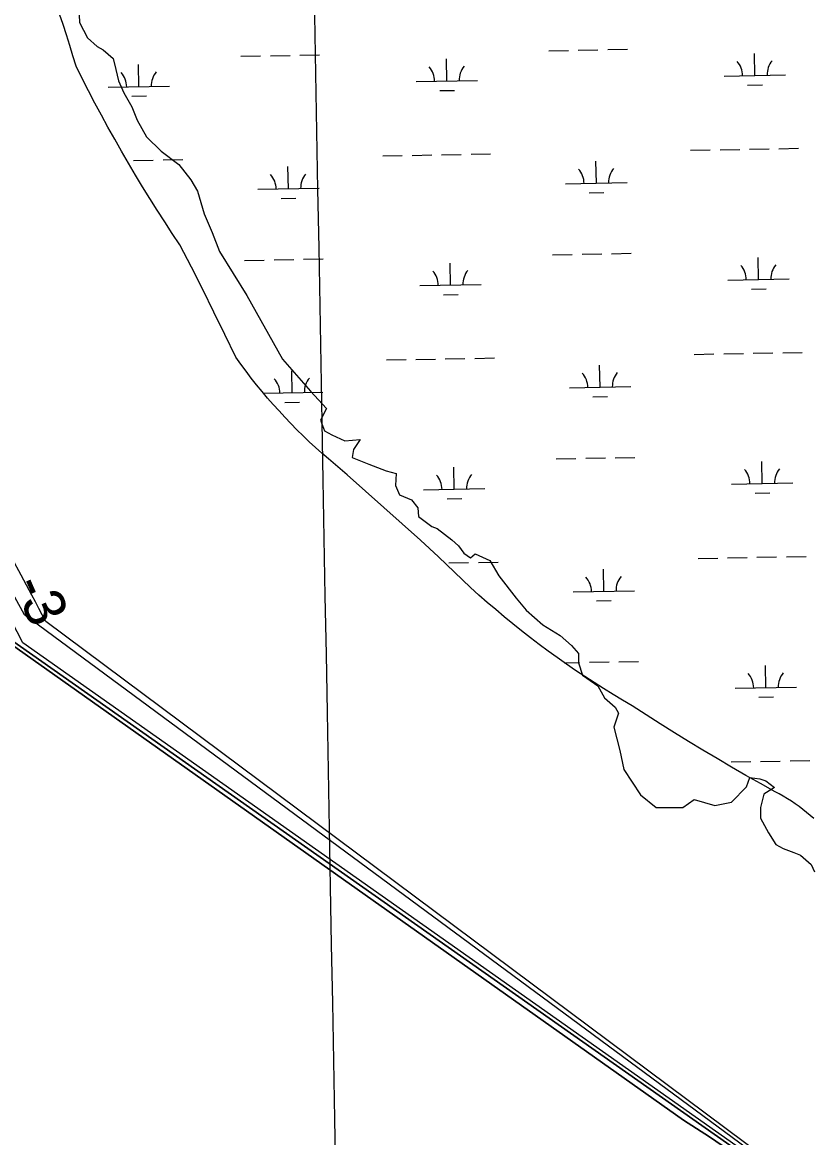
# Model space of a CAD drawing. Extents: x 3925854 to 3964121, y 224593 to 250589.
# Drawn here: x 3945281 to 3946571, y 246097 to 247915 of the extents above; entities that cross this region are included whole.
import ezdxf

# ---------------------------------------------------------------- set-up
doc = ezdxf.new("R2010")
doc.units = 0
for name, color, linetype in [('V-GRID-MAJR', 7, 'Continuous'), ('V-RIVR-EDGE', 7, 'Continuous'), ('V-RIVR-RANG', 7, 'Continuous'), ('V-TOPO-DPTH', 7, 'Continuous'), ('V-TOPO-MINR', 7, 'Continuous'), ('V-WETL-SWMP', 7, 'Continuous')]:
    doc.layers.add(name, color=color, linetype=linetype)

msp = doc.modelspace()

# ---------------------------------------------------------------- linework, layer by layer
at = {"layer": 'V-GRID-MAJR'}
msp.add_spline([(3946078.266, 230317.988), (3945968.142, 236374.431), (3945857.954, 242434.345), (3945747.767, 248494.247), (3945747.704, 248497.728)], degree=3, dxfattribs=at)
at = {"layer": 'V-RIVR-EDGE'}
msp.add_lwpolyline([(3945373.7, 247939.549), (3945374.791, 247914.457), (3945387.883, 247889.365), (3945403.156, 247875.183), (3945412.974, 247869.728), (3945429.339, 247855.546), (3945433.702, 247838.091), (3945438.066, 247819.545), (3945446.794, 247799.908), (3945459.885, 247776.998), (3945468.613, 247755.179), (3945483.886, 247727.905), (3945507.887, 247704.995), (3945536.251, 247683.177), (3945555.888, 247658.085), (3945566.798, 247639.539), (3945577.707, 247602.447), (3945590.798, 247571.9), (3945602.799, 247541.354), (3945647.528, 247469.351), (3945705.348, 247365.712), (3945751.167, 247313.346), (3945777.35, 247284.982), (3945767.532, 247266.436), (3945774.077, 247248.98), (3945786.078, 247242.435), (3945806.806, 247232.616), (3945831.897, 247234.798), (3945820.988, 247218.434), (3945818.806, 247205.343), (3945846.08, 247194.433), (3945874.444, 247183.524), (3945890.808, 247179.16), (3945889.717, 247159.523), (3945896.263, 247144.25), (3945915.9, 247136.613), (3945925.719, 247123.522), (3945926.81, 247109.339), (3945948.628, 247092.975), (3945957.356, 247089.702), (3945981.357, 247071.156), (3945992.266, 247061.338), (3946000.994, 247049.337), (3946011.903, 247041.701), (3946019.54, 247048.246), (3946043.541, 247037.337), (3946057.723, 247012.245), (3946086.088, 246976.244), (3946102.452, 246956.607), (3946129.725, 246932.606), (3946158.09, 246915.151), (3946176.636, 246898.787), (3946187.545, 246885.696), (3946187.545, 246870.422), (3946194.091, 246850.785), (3946219.183, 246833.33), (3946230.092, 246813.693), (3946247.547, 246798.42), (3946253.002, 246788.602), (3946245.366, 246765.692), (3946255.184, 246727.509), (3946261.73, 246696.962), (3946289.003, 246655.506), (3946314.095, 246634.778), (3946357.733, 246634.778), (3946376.279, 246647.87), (3946410.098, 246638.051), (3946437.372, 246643.506), (3946461.373, 246668.598), (3946466.827, 246683.871), (3946483.192, 246681.689), (3946493.01, 246678.416), (3946507.192, 246667.507), (3946489.737, 246656.597), (3946484.282, 246634.778), (3946484.282, 246617.323), (3946497.374, 246593.322), (3946509.374, 246574.776), (3946521.375, 246568.231), (3946538.83, 246561.685), (3946549.739, 246557.321), (3946567.194, 246542.048), (3946572.649, 246530.048)], dxfattribs=at)
at = {"layer": 'V-TOPO-DPTH'}
for points in [[(3946923.623, 244963.143), (3946560.343, 245978.122), (3946553.828, 245994.71), (3946545.444, 246010.023), (3946534.255, 246023.426), (3946521.198, 246035.554), (3945284.755, 246949.08), (3945269.433, 246977.604), (3945253.955, 247006.045), (3945120.531, 247248.848), (3945076.942, 247328.571), (3945033.58, 247408.416), (3944990.556, 247488.445), (3944947.759, 247568.596), (3944895.667, 247666.653), (3944879.53, 247698.078), (3944863.983, 247729.781), (3944849.322, 247761.905), (3944835.253, 247794.308), (3944731.837, 248041.838)], [(3944667.772, 247985.405), (3944702.531, 247913.312), (3944737.88, 247841.5), (3944795.146, 247726.939), (3944802.477, 247712.712), (3944810.036, 247698.611), (3944817.939, 247684.699), (3944826.071, 247670.914), (3944903.171, 247543.796), (3944949.524, 247466.257), (3944995.212, 247388.334), (3945039.902, 247309.834), (3945083.925, 247230.95), (3945236.168, 246954.009), (3945241.853, 246943.476), (3945247.43, 246932.887), (3945252.844, 246922.213), (3945258.149, 246911.483), (3946518.507, 246025.204), (3946526.568, 246017.58), (3946533.29, 246009.114), (3946538.002, 245999.386), (3946541.376, 245988.816), (3946883.738, 244982.729)], [(3946883.738, 244982.729), (3946541.376, 245988.816), (3946538.002, 245999.386), (3946533.29, 246009.114), (3946526.568, 246017.58), (3946518.507, 246025.204), (3945258.149, 246911.483), (3945252.844, 246922.213), (3945247.43, 246932.887), (3945241.853, 246943.476), (3945236.168, 246954.009), (3945083.925, 247230.95), (3945039.902, 247309.834), (3944995.212, 247388.334), (3944949.524, 247466.257), (3944903.171, 247543.796), (3944826.071, 247670.914), (3944817.939, 247684.699), (3944810.036, 247698.611), (3944802.477, 247712.712), (3944795.146, 247726.939), (3944737.88, 247841.5), (3944702.531, 247913.312), (3944667.772, 247985.405)], [(3945236.956, 246919.055), (3946358.774, 246125.008), (3946401.177, 246098.23), (3946442.471, 246069.559)], [(3946442.471, 246069.559), (3946401.177, 246098.23), (3946358.774, 246125.008), (3945236.956, 246919.055)]]:
    msp.add_lwpolyline(points, dxfattribs=at)
at = {"layer": 'V-TOPO-MINR'}
for points in [[(3946519.847, 246030.372), (3945282.353, 246903.055), (3945272.9, 246921.448), (3945263.29, 246939.757), (3945253.444, 246957.941), (3945243.442, 246976.042), (3944924.331, 247544.808), (3944908.707, 247572.431), (3944892.959, 247599.982), (3944877.021, 247627.425), (3944860.958, 247654.795), (3944833.657, 247700.953), (3944831.196, 247705.215), (3944828.795, 247709.51), (3944826.485, 247713.854), (3944824.236, 247718.232), (3944806.455, 247753.742), (3944795.518, 247775.974), (3944784.789, 247798.304), (3944774.375, 247820.782), (3944764.169, 247843.359), (3944665.87, 248064.94)], [(3946923.623, 244963.143), (3946560.343, 245978.122), (3946553.828, 245994.71), (3946545.444, 246010.023), (3946534.255, 246023.426), (3946521.198, 246035.554), (3945284.755, 246949.08), (3945269.433, 246977.604), (3945253.955, 247006.045), (3945120.531, 247248.848), (3945076.942, 247328.571), (3945033.58, 247408.416), (3944990.556, 247488.445), (3944947.759, 247568.596), (3944895.667, 247666.653), (3944879.53, 247698.078), (3944863.983, 247729.781), (3944849.322, 247761.905), (3944835.253, 247794.308), (3944731.837, 248041.838)], [(3946883.738, 244982.729), (3946541.376, 245988.816), (3946538.002, 245999.386), (3946533.29, 246009.114), (3946526.568, 246017.58), (3946518.507, 246025.204), (3945258.149, 246911.483), (3945252.844, 246922.213), (3945247.43, 246932.887), (3945241.853, 246943.476), (3945236.168, 246954.009), (3945083.925, 247230.95), (3945039.902, 247309.834), (3944995.212, 247388.334), (3944949.524, 247466.257), (3944903.171, 247543.796), (3944826.071, 247670.914), (3944817.939, 247684.699), (3944810.036, 247698.611), (3944802.477, 247712.712), (3944795.146, 247726.939), (3944737.88, 247841.5), (3944702.531, 247913.312), (3944667.772, 247985.405)], [(3946575.323, 245974.919), (3946564.952, 245993.636), (3946552.969, 246011.062), (3946538.569, 246026.551), (3946522.558, 246040.749), (3945319.587, 246937.948), (3945314.032, 246948.682), (3945308.445, 246959.398), (3945302.808, 246970.088), (3945297.138, 246980.761), (3945279.576, 247013.636), (3945265.163, 247040.767), (3945250.835, 247067.941), (3945236.633, 247095.182), (3945222.514, 247122.467), (3944912.219, 247725.562), (3944905.99, 247738.112), (3944900.009, 247750.775), (3944894.399, 247763.606), (3944889.035, 247776.55), (3944871.315, 247821.136), (3944857.58, 247856.567), (3944844.249, 247892.146), (3944831.524, 247927.946)], [(3946442.471, 246069.559), (3946401.177, 246098.23), (3946358.774, 246125.008), (3945236.956, 246919.055)]]:
    msp.add_lwpolyline(points, dxfattribs=at)
at = {"layer": 'V-WETL-SWMP'}
for p, q in [((3945347.933, 247911.042), (3945342.162, 247927.841)), ((3945353.499, 247894.174), (3945347.933, 247911.042)), ((3945358.859, 247877.238), (3945353.499, 247894.174)), ((3945364.011, 247860.239), (3945358.859, 247877.238)), ((3945368.955, 247843.178), (3945364.011, 247860.239)), ((3945637.69, 247859.359), (3945669.684, 247859.941)), ((3945685.682, 247860.232), (3945717.676, 247860.814)), ((3945733.674, 247861.105), (3945765.668, 247861.686)), ((3946139.515, 247868.484), (3946171.509, 247869.066)), ((3946187.507, 247869.357), (3946219.501, 247869.938)), ((3946235.499, 247870.229), (3946267.493, 247870.811)), ((3946475.147, 247828.149), (3946474.493, 247864.143)), ((3945379.018, 247823.09), (3945368.955, 247843.178)), ((3945471.497, 247809.9), (3945470.843, 247845.894)), ((3945973.322, 247819.024), (3945972.668, 247855.018)), ((3945389.26, 247803.093), (3945379.018, 247823.09)), ((3945923.331, 247818.115), (3946023.314, 247819.933)), ((3946425.156, 247827.24), (3946525.139, 247829.058)), ((3945399.681, 247783.188), (3945389.26, 247803.093)), ((3945421.505, 247808.991), (3945521.489, 247810.809)), ((3945961.605, 247803.378), (3945985.601, 247803.814)), ((3946463.43, 247812.502), (3946487.426, 247812.939)), ((3945410.28, 247763.377), (3945399.681, 247783.188)), ((3945459.78, 247794.253), (3945483.776, 247794.689)), ((3945421.056, 247743.662), (3945410.28, 247763.377)), ((3945432.007, 247724.044), (3945421.056, 247743.662)), ((3945443.134, 247704.525), (3945432.007, 247724.044)), ((3945454.435, 247685.106), (3945443.134, 247704.525)), ((3945868.679, 247697.031), (3945900.674, 247697.613)), ((3945916.671, 247697.903), (3945948.666, 247698.485)), ((3945964.663, 247698.776), (3945996.658, 247699.358)), ((3946012.655, 247699.649), (3946044.65, 247700.23)), ((3946370.504, 247706.156), (3946402.499, 247706.737)), ((3946418.496, 247707.028), (3946450.491, 247707.61)), ((3946466.488, 247707.901), (3946498.483, 247708.483)), ((3946514.48, 247708.773), (3946546.475, 247709.355)), ((3945465.909, 247665.789), (3945454.435, 247685.106)), ((3945462.838, 247689.651), (3945494.833, 247690.233)), ((3945510.83, 247690.524), (3945542.825, 247691.106)), ((3945715.035, 247643.487), (3945714.38, 247679.481)), ((3946216.86, 247652.611), (3946216.205, 247688.605)), ((3945477.556, 247646.576), (3945465.909, 247665.789)), ((3945489.374, 247627.468), (3945477.556, 247646.576)), ((3945665.043, 247642.578), (3945765.027, 247644.396)), ((3946166.868, 247651.702), (3946266.852, 247653.52)), ((3946205.142, 247636.965), (3946229.138, 247637.401)), ((3945501.363, 247608.466), (3945489.374, 247627.468)), ((3945703.317, 247627.84), (3945727.313, 247628.276)), ((3945513.521, 247589.572), (3945501.363, 247608.466)), ((3945525.848, 247570.788), (3945513.521, 247589.572)), ((3945538.343, 247552.115), (3945525.848, 247570.788)), ((3945556.994, 247515.649), (3945538.343, 247552.115)), ((3945739.722, 247528.484), (3945771.716, 247529.066)), ((3946145.563, 247535.864), (3946177.557, 247536.446)), ((3946193.555, 247536.737), (3946225.549, 247537.318)), ((3946241.547, 247537.609), (3946273.541, 247538.191)), ((3946481.195, 247495.529), (3946480.541, 247531.523)), ((3945575.434, 247479.075), (3945556.994, 247515.649)), ((3945643.738, 247526.739), (3945675.732, 247527.321)), ((3945691.73, 247527.612), (3945723.724, 247528.194)), ((3945979.37, 247486.404), (3945978.716, 247522.398)), ((3946431.204, 247494.62), (3946531.187, 247496.438)), ((3945593.662, 247442.396), (3945575.434, 247479.075)), ((3945929.379, 247485.495), (3946029.362, 247487.313)), ((3946469.478, 247479.882), (3946493.474, 247480.319)), ((3945967.653, 247470.758), (3945991.649, 247471.194)), ((3945611.678, 247405.612), (3945593.662, 247442.396)), ((3945629.482, 247368.724), (3945611.678, 247405.612)), ((3945637.675, 247357.319), (3945629.482, 247368.724)), ((3945874.727, 247364.411), (3945906.722, 247364.993)), ((3945922.719, 247365.283), (3945954.714, 247365.865)), ((3945970.711, 247366.156), (3946002.706, 247366.738)), ((3946018.703, 247367.029), (3946050.698, 247367.61)), ((3946376.552, 247373.535), (3946408.547, 247374.117)), ((3946424.544, 247374.408), (3946456.539, 247374.99)), ((3946472.536, 247375.281), (3946504.531, 247375.863)), ((3946520.528, 247376.153), (3946552.523, 247376.735)), ((3945646.043, 247346.042), (3945637.675, 247357.319)), ((3945721.083, 247310.867), (3945720.428, 247346.861)), ((3946222.908, 247319.991), (3946222.254, 247355.985)), ((3945654.583, 247334.895), (3945646.043, 247346.042)), ((3945663.294, 247323.881), (3945654.583, 247334.895)), ((3945672.174, 247313.002), (3945663.294, 247323.881)), ((3945681.22, 247302.262), (3945672.174, 247313.002)), ((3945674.683, 247310.023), (3945771.075, 247311.776)), ((3946172.916, 247319.082), (3946272.9, 247320.9)), ((3945690.431, 247291.662), (3945681.22, 247302.262)), ((3945709.365, 247295.22), (3945733.361, 247295.656)), ((3946211.191, 247304.345), (3946235.187, 247304.781)), ((3945699.804, 247281.205), (3945690.431, 247291.662)), ((3945709.337, 247270.894), (3945699.804, 247281.205)), ((3945719.028, 247260.731), (3945709.337, 247270.894)), ((3945728.874, 247250.718), (3945719.028, 247260.731)), ((3945738.873, 247240.859), (3945728.874, 247250.718)), ((3945749.023, 247231.154), (3945738.873, 247240.859)), ((3945759.321, 247221.607), (3945749.023, 247231.154)), ((3945769.765, 247212.22), (3945759.321, 247221.607)), ((3945780.352, 247202.995), (3945769.765, 247212.22)), ((3945810.602, 247176.872), (3945780.352, 247202.995)), ((3946151.611, 247203.244), (3946183.605, 247203.826)), ((3946199.603, 247204.117), (3946231.597, 247204.698)), ((3946247.595, 247204.989), (3946279.59, 247205.571)), ((3945985.418, 247153.784), (3945984.764, 247189.778)), ((3946487.243, 247162.909), (3946486.589, 247198.903)), ((3945840.701, 247150.575), (3945810.602, 247176.872)), ((3945870.646, 247124.102), (3945840.701, 247150.575)), ((3945935.427, 247152.875), (3946035.41, 247154.693)), ((3946437.252, 247162), (3946537.235, 247163.818)), ((3946475.526, 247147.262), (3946499.522, 247147.699)), ((3945973.701, 247138.138), (3945997.697, 247138.574)), ((3945900.437, 247097.457), (3945870.646, 247124.102)), ((3945930.073, 247070.639), (3945900.437, 247097.457)), ((3945959.553, 247043.65), (3945930.073, 247070.639)), ((3945972.444, 247030.846), (3945959.553, 247043.65)), ((3946382.6, 247040.915), (3946414.595, 247041.497)), ((3946430.592, 247041.788), (3946462.587, 247042.37)), ((3946478.584, 247042.661), (3946510.579, 247043.243)), ((3946526.576, 247043.533), (3946558.571, 247044.115)), ((3945985.489, 247018.197), (3945972.444, 247030.846)), ((3945976.759, 247033.536), (3946008.754, 247034.118)), ((3946024.751, 247034.409), (3946056.746, 247034.99)), ((3946228.956, 246987.371), (3946228.302, 247023.365)), ((3945998.683, 247005.706), (3945985.489, 247018.197)), ((3946012.027, 246993.373), (3945998.683, 247005.706)), ((3946025.517, 246981.202), (3946012.027, 246993.373)), ((3946178.964, 246986.462), (3946278.948, 246988.28)), ((3946039.152, 246969.193), (3946025.517, 246981.202)), ((3946052.931, 246957.348), (3946039.152, 246969.193)), ((3946217.239, 246971.725), (3946241.235, 246972.161)), ((3946066.85, 246945.67), (3946052.931, 246957.348)), ((3946080.908, 246934.159), (3946066.85, 246945.67)), ((3946095.104, 246922.817), (3946080.908, 246934.159)), ((3946109.434, 246911.646), (3946095.104, 246922.817)), ((3946123.897, 246900.648), (3946109.434, 246911.646)), ((3946138.491, 246889.825), (3946123.897, 246900.648)), ((3946153.213, 246879.176), (3946138.491, 246889.825)), ((3946168.062, 246868.705), (3946153.213, 246879.176)), ((3946165.148, 246870.76), (3946189.653, 246871.206)), ((3946183.036, 246858.413), (3946168.062, 246868.705)), ((3946198.132, 246848.301), (3946183.036, 246858.413)), ((3946205.651, 246871.497), (3946237.646, 246872.078)), ((3946253.643, 246872.369), (3946285.638, 246872.951)), ((3946493.292, 246830.289), (3946492.637, 246866.283)), ((3946213.348, 246838.371), (3946198.132, 246848.301)), ((3946228.682, 246828.624), (3946213.348, 246838.371)), ((3946244.131, 246819.061), (3946228.682, 246828.624)), ((3946443.3, 246829.38), (3946543.283, 246831.198)), ((3946259.695, 246809.685), (3946244.131, 246819.061)), ((3946275.369, 246800.495), (3946259.695, 246809.685)), ((3946481.574, 246814.642), (3946505.57, 246815.079)), ((3946298.166, 246785.728), (3946275.369, 246800.495)), ((3946321.071, 246771.13), (3946298.166, 246785.728)), ((3946344.085, 246756.703), (3946321.071, 246771.13)), ((3946367.205, 246742.447), (3946344.085, 246756.703)), ((3946390.43, 246728.363), (3946367.205, 246742.447)), ((3946413.758, 246714.452), (3946390.43, 246728.363)), ((3946437.19, 246700.714), (3946413.758, 246714.452)), ((3946484.632, 246710.041), (3946516.627, 246710.623)), ((3946532.624, 246710.913), (3946564.619, 246711.495)), ((3946436.64, 246709.168), (3946468.635, 246709.75)), ((3946460.722, 246687.15), (3946437.19, 246700.714)), ((3946484.355, 246673.761), (3946460.722, 246687.15)), ((3946508.086, 246660.548), (3946484.355, 246673.761)), ((3946514.879, 246656.933), (3946508.086, 246660.548)), ((3946521.575, 246653.139), (3946514.879, 246656.933)), ((3946528.168, 246649.17), (3946521.575, 246653.139)), ((3946534.653, 246645.028), (3946528.168, 246649.17)), ((3946541.027, 246640.716), (3946534.653, 246645.028)), ((3946547.285, 246636.237), (3946541.027, 246640.716)), ((3946553.422, 246631.594), (3946547.285, 246636.237)), ((3946559.434, 246626.791), (3946553.422, 246631.594)), ((3946565.318, 246621.83), (3946559.434, 246626.791)), ((3946571.068, 246616.716), (3946565.318, 246621.83))]:
    msp.add_line(p, q, dxfattribs=at)
for centre, start, end in [((3945918.08, 247818.495), 0.269879, 41.813537), ((3946028.547, 247820.503), 140.269876, 181.813534), ((3946419.905, 247827.62), 0.269879, 41.813537), ((3946530.373, 247829.628), 140.269876, 181.813534), ((3945416.255, 247809.37), 0.269879, 41.813537), ((3945526.722, 247811.379), 140.269876, 181.813534), ((3946161.617, 247652.082), 0.269879, 41.813537), ((3946272.085, 247654.09), 140.269876, 181.813534), ((3945659.792, 247642.957), 0.269879, 41.813537), ((3945770.26, 247644.966), 140.269876, 181.813534), ((3946034.596, 247487.883), 140.269876, 181.813534), ((3946425.953, 247494.999), 0.269879, 41.813537), ((3946536.421, 247497.008), 140.269876, 181.813534), ((3945924.128, 247485.875), 0.269879, 41.813537), ((3945665.841, 247310.337), 0.269879, 41.813537), ((3945776.308, 247312.346), 140.269876, 181.813534), ((3946167.666, 247319.462), 0.269879, 41.813537), ((3946278.133, 247321.47), 140.269876, 181.813534), ((3946432.001, 247162.379), 0.269879, 41.813537), ((3946542.469, 247164.388), 140.269876, 181.813534), ((3945930.176, 247153.255), 0.269879, 41.813537), ((3946040.644, 247155.263), 140.269876, 181.813534), ((3946173.714, 246986.842), 0.269879, 41.813537), ((3946284.181, 246988.85), 140.269876, 181.813534), ((3946438.049, 246829.759), 0.269879, 41.813537), ((3946548.517, 246831.768), 140.269876, 181.813534)]:
    msp.add_arc(centre, 35.246, start, end, dxfattribs=at)

# ---------------------------------------------------------------- texts
at = {"layer": 'V-RIVR-RANG'}
msp.add_text('-3', height=67, rotation=293.328326, dxfattribs=at).set_placement((3945265.912, 246998.255))

doc.saveas('drawing.dxf')
